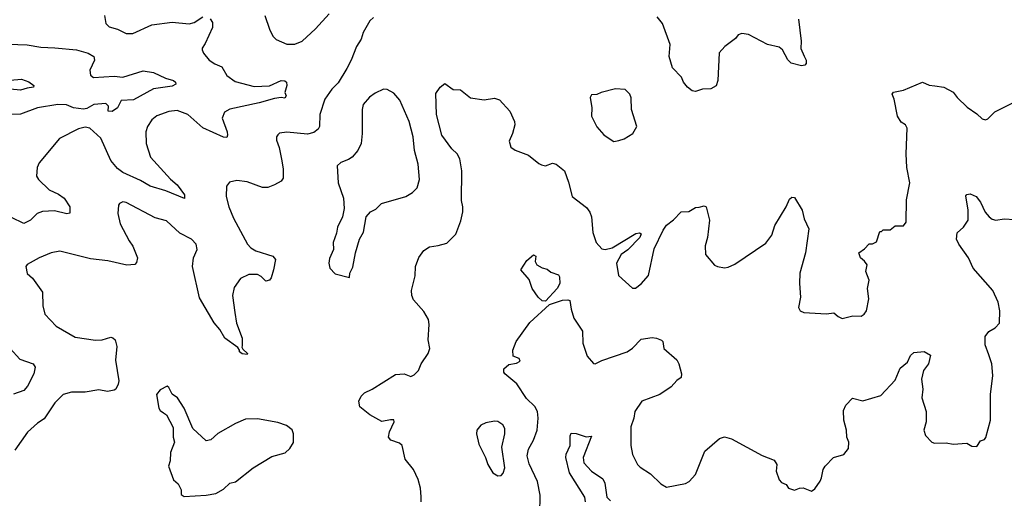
# Model space of a CAD drawing. Extents: x 2220520 to 2384350, y 721165 to 893491.
# Tile 261 of 315: x 2297981 to 2303755, y 877666 to 880471. Entities that reach past the tile are written whole.
import ezdxf

# ---------------------------------------------------------------- set-up
doc = ezdxf.new("R2010")
doc.units = 0

msp = doc.modelspace()

# ---------------------------------------------------------------- linework, layer by layer
at = {"layer": '0CON20XD'}
for points in [[(2299097.3, 880477.3), (2299112, 880455), (2299112, 880425), (2299068.3, 880331.7), (2299050, 880305), (2299050, 880295), (2299058.8, 880275), (2299091.2, 880235), (2299125, 880212), (2299165.9, 880195.9), (2299195, 880144), (2299245, 880108.9), (2299355, 880079.6), (2299445, 880083.8), (2299515, 880114), (2299535, 880113.8), (2299546, 880105), (2299546.9, 880085), (2299536, 880045), (2299542.5, 880025), (2299535, 880012), (2299515, 880016.2), (2299475, 880009.6), (2299385, 879983.3), (2299212.9, 879947.1), (2299181.1, 879928.9), (2299168.9, 879895), (2299196.7, 879815), (2299200, 879795), (2299195, 879780), (2299175, 879783.1), (2299055, 879838.2), (2298967.1, 879915), (2298905, 879938.5), (2298855, 879932.3), (2298785, 879907.8), (2298755, 879884.2), (2298730, 879845), (2298721.4, 879815), (2298723.1, 879745), (2298747.8, 879665), (2298865, 879536.9), (2298905, 879504.2), (2298947.1, 879445), (2298947, 879423), (2298838.7, 879468.7), (2298745, 879495.7), (2298689.5, 879529.5), (2298585, 879575.4), (2298555, 879599.6), (2298515.6, 879645.6), (2298456.6, 879776.6), (2298392, 879835), (2298365, 879840.9), (2298325, 879832.5), (2298214.6, 879775.4), (2298095, 879633.3), (2298082.5, 879605), (2298080, 879555), (2298090.8, 879535), (2298152.9, 879475), (2298209.1, 879449.1), (2298241.9, 879425), (2298275.5, 879375), (2298275, 879337.5), (2298257.3, 879332.7), (2298185, 879350.4), (2298115, 879347.1), (2298082.9, 879335), (2298044.6, 879295.4), (2298005, 879276.5), (2297932, 879312)], [(2300055, 880483.8), (2300035, 880463.8), (2299995, 880396.2), (2299983.6, 880356.4), (2299955.7, 880315), (2299925.5, 880235), (2299899.4, 880185), (2299848.3, 880101.7), (2299811.5, 880065), (2299770, 880005), (2299740.4, 879915), (2299738.9, 879845), (2299730.4, 879829.6), (2299705, 879810), (2299669.4, 879800.6), (2299547, 879813), (2299505, 879806.2), (2299493.9, 879796.1), (2299486.7, 879785), (2299486, 879765), (2299501.7, 879721.7), (2299517.1, 879645), (2299525.5, 879595), (2299525, 879542.5), (2299513.8, 879525), (2299475, 879504.3), (2299435, 879488.6), (2299405, 879488.1), (2299315, 879520.5), (2299255, 879529.4), (2299211.7, 879518.3), (2299194, 879495), (2299190.8, 879435), (2299208.1, 879375), (2299235, 879308), (2299316.5, 879155), (2299335.7, 879135), (2299365, 879117.5), (2299465.7, 879085.7), (2299480, 879065), (2299469.4, 879005), (2299455, 878957.5), (2299445, 878943.8), (2299425, 878938), (2299396.8, 878966.8), (2299375, 878977.5), (2299325, 878978.1), (2299275, 878954.2), (2299237.8, 878902.2), (2299229.5, 878855), (2299241.5, 878755), (2299251.8, 878691.8), (2299286.1, 878603.9), (2299285, 878560), (2299282.5, 878552.5), (2299290, 878540), (2299317.5, 878515), (2299315, 878510), (2299285, 878513.3), (2299270, 878525), (2299270, 878535), (2299259.3, 878549.3), (2299184.6, 878604.6), (2299155.4, 878655.4), (2299121.4, 878695), (2299035, 878842), (2298994.5, 879025), (2299000, 879075), (2299020.6, 879125), (2299015.5, 879155.5), (2298988.8, 879185), (2298920.6, 879220.6), (2298842.2, 879292.2), (2298775, 879310.6), (2298605, 879400.8), (2298585, 879403.8), (2298566.7, 879395), (2298560, 879385), (2298556.2, 879335), (2298570.8, 879275), (2298622.5, 879175), (2298645, 879143.3), (2298672, 879075), (2298665, 879047.5), (2298655, 879036.2), (2298608.3, 879031.7), (2298498, 879058), (2298395, 879070), (2298215.8, 879114.2), (2298165, 879104.2), (2298094.4, 879075.6), (2298025, 879037.5), (2298017.5, 879025), (2298024.2, 878984.2), (2298055.6, 878955.6), (2298114.3, 878875), (2298116.9, 878795), (2298128, 878745), (2298195, 878675.8), (2298305, 878611.5), (2298425, 878592.2), (2298465, 878595.6), (2298515, 878610), (2298527.4, 878607.4), (2298540, 878595), (2298550.8, 878555), (2298542.9, 878475), (2298561.9, 878355), (2298558.1, 878335), (2298545, 878306.7), (2298535, 878300), (2298495, 878292.5), (2298445, 878301.4), (2298365, 878288), (2298285, 878288), (2298235, 878274), (2298187.1, 878225), (2298125, 878132), (2298085, 878106.2), (2298025.5, 878054.5), (2297951.7, 877948.3)], [(2298477.5, 880495), (2298485, 880450), (2298505, 880429.2), (2298555, 880416), (2298605, 880390), (2298645, 880390.6), (2298755, 880441.2), (2298875, 880456.9), (2298975, 880447.1), (2299003.3, 880455), (2299055, 880488)], [(2299418.6, 880495), (2299445, 880416.7), (2299465.6, 880375.6), (2299485, 880356), (2299547.3, 880327.3), (2299595, 880328.6), (2299637.5, 880345), (2299715, 880417.1), (2299795.7, 880505)], [(2302547.3, 880475), (2302564.4, 880345.6), (2302562.1, 880302.1), (2302581.7, 880258.3), (2302593.3, 880235), (2302593.3, 880215), (2302585.9, 880204.1), (2302565, 880200.8), (2302505, 880215.7), (2302485, 880236), (2302454.3, 880295), (2302435, 880310.6), (2302366.8, 880326.8), (2302255, 880383.8), (2302215, 880391.2), (2302195, 880382.5), (2302179.5, 880360.5), (2302116.7, 880315), (2302082.1, 880277.9), (2302075.6, 880115), (2302065, 880084.2), (2302035, 880065.8), (2301985, 880064.3), (2301945, 880050), (2301923.7, 880053.7), (2301897.5, 880075), (2301874.5, 880104.5), (2301862, 880135), (2301809.3, 880189.3), (2301790, 880255), (2301796.5, 880325), (2301749.8, 880449.8), (2301718.6, 880488.6)], [(2297915, 880327.8), (2298023.5, 880323.5), (2298105, 880310.3), (2298186.8, 880306.8), (2298314.6, 880294.6), (2298382.5, 880275), (2298415.8, 880255.8), (2298418.8, 880235), (2298391.2, 880175), (2298396.4, 880146.4), (2298412.9, 880132.9), (2298535, 880139.5), (2298585, 880134.7), (2298705, 880171.1), (2298765, 880162.3), (2298835, 880129.6), (2298882.5, 880115), (2298894.3, 880105), (2298895.6, 880094.4), (2298875, 880081.1), (2298765, 880066.4), (2298647.5, 880002.5), (2298575, 879996.9), (2298555, 879954.6), (2298523, 879933), (2298500, 879935), (2298500.5, 879965), (2298485, 879979.7), (2298416.2, 879973.8), (2298375, 879950.7), (2298355, 879946.3), (2298295.5, 879955.5), (2298255, 879971.6), (2298204.8, 879975.2), (2298085, 879954.6), (2297985, 879918.1), (2297915, 879915.6)], [(2297925, 880117.7), (2297992.1, 880122.1), (2298035, 880106.7), (2298063.3, 880085), (2298062.5, 880075), (2298025, 880070), (2297985, 880058.8), (2297925, 880063.6)], [(2299915, 878960), (2299917.5, 878985), (2299935, 879020), (2299950, 879105), (2299973.3, 879185), (2299996.4, 879226.4), (2300012.5, 879315), (2300037.5, 879345), (2300068.8, 879361.2), (2300102.5, 879395), (2300245, 879435.8), (2300285, 879458), (2300312, 879485), (2300325.7, 879535), (2300318.6, 879625), (2300296.7, 879705), (2300287.5, 879785), (2300264.4, 879875), (2300209.8, 879999.8), (2300175, 880040), (2300135, 880062), (2300115, 880064), (2300065, 880040.8), (2300032.7, 880017.3), (2299995.8, 879975), (2299989.5, 879945), (2299989.4, 879805), (2299983.1, 879745), (2299964, 879705), (2299930, 879665), (2299908.9, 879651.1), (2299865, 879633.8), (2299842, 879615), (2299847.5, 879515), (2299878.8, 879425), (2299883.8, 879365), (2299874.1, 879315.9), (2299843.8, 879255), (2299839.3, 879220.7), (2299818.8, 879165), (2299821.2, 879125), (2299797.7, 879072.3), (2299793.8, 879045), (2299800, 879015), (2299831.7, 878981.7), (2299915, 878960)], [(2300335.8, 877645), (2300335.8, 877674.2), (2300330.8, 877725), (2300317, 877777), (2300291.2, 877835), (2300241.2, 877895), (2300223.8, 877975), (2300208.9, 877988.9), (2300157.9, 878007.9), (2300144.4, 878024.4), (2300149.2, 878055), (2300177.5, 878115), (2300175, 878126), (2300155.8, 878125.8), (2300105, 878117.1), (2300033.3, 878155), (2299975, 878202.5), (2299970, 878235), (2299982.5, 878265), (2300002.5, 878285), (2300047.5, 878305), (2300185, 878391.2), (2300235, 878396.2), (2300275, 878380), (2300295, 878390), (2300320, 878415), (2300336.2, 878455), (2300376.2, 878515), (2300386, 878545), (2300375.8, 878595.8), (2300382, 878685), (2300378.8, 878715), (2300350.3, 878760.3), (2300290.3, 878830.3), (2300280, 878855), (2300279.4, 878885), (2300299.5, 878970.5), (2300301.4, 879025), (2300321.7, 879078.3), (2300350.7, 879119.3), (2300385, 879140.6), (2300435, 879147.1), (2300485, 879162.5), (2300539.2, 879215), (2300568.3, 879291.7), (2300580, 879345), (2300580.5, 879375), (2300571.7, 879411.7), (2300574.5, 879585), (2300561.9, 879655), (2300545.6, 879685), (2300514.7, 879714.7), (2300455.6, 879795), (2300425.6, 879915), (2300421.7, 880038.3), (2300447.5, 880075), (2300475, 880097.5), (2300522.3, 880062.3), (2300565, 880060), (2300625, 880013.8), (2300705, 880002), (2300765, 880012), (2300795, 880000.8), (2300855, 879936), (2300881.9, 879875), (2300884.3, 879855), (2300870.8, 879805), (2300850.5, 879759.5), (2300861.2, 879725), (2300887, 879707), (2300965, 879678.1), (2301025, 879628), (2301041.3, 879621.3), (2301065, 879614.4), (2301105, 879630), (2301126.2, 879625), (2301175.6, 879585), (2301199.1, 879519.1)], [(2301199.1, 879519.1), (2301220.8, 879435), (2301305, 879370), (2301325, 879343.3), (2301334.3, 879315), (2301341.4, 879225), (2301362.5, 879165), (2301395, 879129.2), (2301415, 879124.6), (2301455.2, 879134.8), (2301595, 879217.5), (2301615, 879222), (2301625.8, 879215.8), (2301617.1, 879195), (2301548.2, 879121.8), (2301507.9, 879095), (2301480.8, 879045), (2301493, 878973), (2301575, 878897.5), (2301591.7, 878898.3), (2301625, 878922.5), (2301668.3, 878971.7), (2301702.4, 879127.6), (2301755, 879237.5), (2301775, 879266.7), (2301815, 879297.5), (2301860.8, 879345), (2301905, 879348.1), (2301945, 879371.2), (2301965, 879373.3), (2301995, 879380), (2302007.5, 879375), (2302025.8, 879295.8), (2302014, 879195), (2302001.2, 879145), (2302003.3, 879095), (2302055, 879033.3), (2302073.9, 879023.9), (2302115, 879017.5), (2302135, 879020), (2302175, 879038.8), (2302357.6, 879162.4), (2302391.2, 879208.8), (2302408.8, 879265), (2302476.1, 879373.9), (2302495, 879420), (2302508.3, 879431.7), (2302525, 879430), (2302568.8, 879355), (2302581.2, 879305), (2302608.8, 879245), (2302588.8, 879105), (2302556.2, 878985), (2302553.3, 878925), (2302560, 878845), (2302547.5, 878785), (2302557.5, 878765), (2302580, 878755), (2302712.3, 878747.7), (2302755, 878754), (2302781.1, 878731.1), (2302805, 878720), (2302866.4, 878736.4), (2302915, 878733.3), (2302933.9, 878746.1), (2302946.2, 878765), (2302961.2, 878835), (2302953.1, 878895), (2302961.9, 878945), (2302943.3, 878995), (2302950, 879035), (2302935.9, 879055.9), (2302912.5, 879075), (2302902.5, 879105), (2302935, 879127.5), (2302963, 879157), (2302981.7, 879158.3), (2303005, 879170), (2303025, 879230), (2303035, 879230), (2303045, 879240), (2303085, 879240), (2303115, 879262.5), (2303165, 879262.5), (2303180, 879285), (2303182, 879415), (2303200.9, 879515), (2303184.5, 879605), (2303180.4, 879685), (2303185.7, 879835.7), (2303176.2, 879855), (2303151.3, 879871.3), (2303129.2, 879905), (2303110, 880005), (2303097.5, 880035), (2303105, 880046.7), (2303165, 880058), (2303275, 880106), (2303315, 880086.7), (2303347, 880083), (2303400, 880075), (2303455, 880046.7), (2303478, 880015), (2303538.3, 879958.3), (2303595, 879918.8), (2303625, 879890), (2303645, 879884.2), (2303659.1, 879890.9), (2303699.5, 879930.5), (2303825, 879993.3)], [(2301465, 879757.5), (2301495, 879762.5), (2301526.1, 879773.9), (2301577.5, 879805), (2301600, 879845), (2301568.8, 879945), (2301566.4, 880013.6), (2301560, 880035), (2301531.7, 880061.7), (2301475.9, 880065.9), (2301390, 880045), (2301365, 880032.5), (2301335, 880030), (2301326.7, 880015), (2301336.7, 879955), (2301334.2, 879905), (2301365, 879842.5), (2301406.1, 879796.1), (2301455, 879763.3), (2301465, 879757.5)], [(2301619.5, 877849.5), (2301680.3, 877810.3), (2301740.9, 877750.9), (2301775, 877732), (2301885, 877753.8), (2301907.5, 877765), (2301944.1, 877805.9), (2301998.3, 877941.7), (2302085, 878016.2), (2302115, 878025.8), (2302155.4, 878015.4), (2302335, 877916.2), (2302405, 877890), (2302421.2, 877865), (2302418, 877825), (2302434.1, 877774.1), (2302449.3, 877759.3), (2302475, 877747.5), (2302490, 877725), (2302525, 877713.3), (2302553.6, 877726.4), (2302575, 877726.7), (2302625, 877707.5), (2302645, 877722.5), (2302675, 877767.5), (2302684.1, 877785.9), (2302692, 877835), (2302703.8, 877855), (2302753.3, 877905), (2302815, 877922.5), (2302841.7, 877958.3), (2302844, 877995), (2302830.8, 878025), (2302829.2, 878065), (2302814.3, 878124.3), (2302811.7, 878181.7), (2302825, 878212.5), (2302865, 878253.8), (2302925, 878237.5), (2303030.3, 878269.7), (2303115, 878358.8), (2303145, 878428.8), (2303186.7, 878465), (2303205, 878502.5), (2303225, 878520), (2303285, 878526.7), (2303322.5, 878505), (2303310, 878455), (2303282, 878415), (2303270, 878365), (2303278, 878305), (2303272, 878255), (2303296.7, 878175), (2303296.7, 878115), (2303283.8, 878065), (2303294, 878035), (2303330, 877995), (2303345, 877988.8), (2303415, 877992), (2303455, 877983.8), (2303535, 877988.8), (2303565, 877972.5), (2303595, 877970), (2303615, 878002.5), (2303638.3, 878011.7), (2303647.7, 878022.3), (2303673.8, 878125), (2303673.8, 878275), (2303688, 878385), (2303682, 878455), (2303665, 878506.7), (2303644, 878565), (2303644, 878615), (2303665, 878643.8), (2303702.5, 878665), (2303728, 878692), (2303728.6, 878765), (2303719.2, 878815), (2303688.6, 878885), (2303572.5, 879015), (2303544.5, 879075), (2303489.4, 879155), (2303475.6, 879185), (2303478.8, 879221.2), (2303516.2, 879255), (2303542.7, 879297.3), (2303544.3, 879355.7), (2303530.5, 879439.5), (2303535, 879446.2), (2303555, 879450.8), (2303590, 879435), (2303615, 879401.2), (2303643.4, 879343.4), (2303666.2, 879315), (2303685, 879302), (2303705, 879296.2), (2303755, 879303.3), (2303815, 879300)], [(2301065, 878822.5), (2301045, 878824.3), (2301021.4, 878845), (2300986.7, 878895), (2300968.6, 878948.6), (2300920, 879005), (2300955, 879060), (2300995, 879092.5), (2301007.5, 879085), (2301003.3, 879055), (2301013.3, 879035), (2301045, 879016.2), (2301075, 879008.8), (2301095, 878991.2), (2301140, 878975), (2301147.5, 878965), (2301148, 878925), (2301132.9, 878895), (2301065, 878822.5)], [(2301032, 877575), (2301033.5, 877685), (2301017.3, 877765), (2300968.5, 877868.5), (2300956.5, 877915), (2300964.7, 877955), (2300993.7, 878006.3), (2301015.3, 878064.7), (2301022.3, 878135), (2301018.2, 878175), (2301001.1, 878205), (2300952.1, 878252.1), (2300896.4, 878336.4), (2300826.7, 878395), (2300820, 878405), (2300820, 878425), (2300849.3, 878450.7), (2300895, 878457.5), (2300915, 878470), (2300910, 878485), (2300875, 878500), (2300873.3, 878535), (2300893.3, 878585), (2300973, 878697), (2301087.7, 878802.3), (2301165, 878827.1), (2301195, 878830), (2301206.7, 878825), (2301214.2, 878775), (2301231.3, 878721.3), (2301281.2, 878645), (2301282.5, 878575), (2301308.9, 878498.9), (2301345, 878456), (2301355, 878454), (2301395, 878474.3), (2301543.8, 878525), (2301573.9, 878546.1), (2301625, 878598.2), (2301689.5, 878609.5), (2301715.7, 878605.7), (2301745, 878592.5), (2301752.5, 878585), (2301757.5, 878545), (2301835, 878477.5), (2301846.7, 878455), (2301862.5, 878395), (2301860, 878375), (2301835, 878357.5), (2301800.5, 878319.5), (2301735, 878274.2), (2301628.8, 878235), (2301588.6, 878175), (2301581.9, 878135), (2301564.2, 878085), (2301564, 877975), (2301575, 877922.5), (2301604.2, 877865), (2301619.5, 877849.5)], [(2297925, 878543.3), (2297981.2, 878481.2), (2298060, 878455), (2298071.2, 878435), (2298064, 878395), (2298026.2, 878323.8), (2298005, 878297.1), (2297945, 878277.3)], [(2298945, 877677.5), (2299075, 877683.8), (2299130, 877695), (2299175, 877720), (2299212.5, 877755), (2299247, 877763), (2299350, 877845), (2299458.8, 877911.2), (2299537.3, 877932.7), (2299565, 877957.5), (2299586.4, 877993.6), (2299586.2, 878045), (2299578.3, 878068.3), (2299545, 878092.5), (2299495, 878110), (2299375, 878132.9), (2299305, 878129.4), (2299245.5, 878104.5), (2299143.6, 878046.4), (2299100.7, 878009.3), (2299075, 878003.3), (2298996.7, 878075), (2298946, 878195), (2298905.8, 878255.8), (2298875, 878277.5), (2298856.1, 878316.1), (2298845, 878322.5), (2298805, 878302.5), (2298783.8, 878275), (2298796.7, 878195), (2298805, 878180), (2298825, 878166.7), (2298842.5, 878155), (2298880.7, 878080.7), (2298880.8, 878025), (2298888, 877995), (2298866, 877935), (2298863.3, 877885), (2298853.8, 877855), (2298883.3, 877775), (2298910.5, 877750.5), (2298927.5, 877715), (2298928.3, 877688.3), (2298945, 877677.5)], [(2300785, 877798.8), (2300805, 877800), (2300816.8, 877813.2), (2300826.7, 877845), (2300808, 877965), (2300826.9, 878045), (2300825.8, 878075), (2300815, 878096.2), (2300785, 878116.2), (2300765, 878118.8), (2300715, 878108.8), (2300685.9, 878094.1), (2300661.2, 878065), (2300660, 878045), (2300673.6, 877983.6), (2300713.3, 877905), (2300726, 877865), (2300755.7, 877815.7), (2300785, 877798.8)], [(2301299.1, 877645), (2301295, 877673.3), (2301204.8, 877814.8), (2301184.5, 877905), (2301185.6, 877925), (2301209.2, 877975), (2301208.3, 878031.7), (2301215, 878047.5), (2301245, 878046.2), (2301303.9, 878026.1), (2301335, 878030), (2301285.5, 877905), (2301288.9, 877875), (2301334.3, 877825), (2301399.9, 877779.9), (2301412.3, 877755), (2301425, 877673.3), (2301445, 877652)]]:
    msp.add_lwpolyline(points, dxfattribs=at)

doc.saveas('drawing.dxf')
